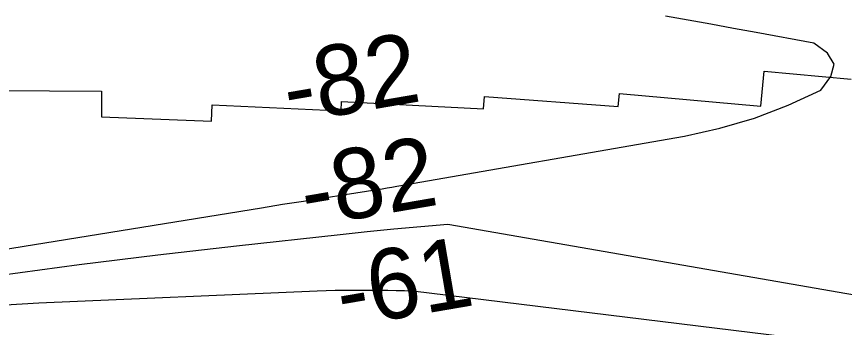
# Model space of a CAD drawing. Extents: x 3297772 to 3335630, y 634068 to 659439.
# Drawn here: x 3328586 to 3329375, y 645819 to 646115 of the extents above; entities that cross this region are included whole.
import ezdxf

# ---------------------------------------------------------------- set-up
doc = ezdxf.new("R2010")
doc.units = 0
for name, color, linetype in [('V-RIVR-RANG', 7, 'Continuous'), ('V-RRAP-RVMT', 7, 'Continuous'), ('V-TOPO-MINR', 7, 'Continuous')]:
    doc.layers.add(name, color=color, linetype=linetype)

msp = doc.modelspace()

# ---------------------------------------------------------------- linework, layer by layer
at = {"layer": 'V-RRAP-RVMT'}
for p, q in [((3329295.15, 646029.78), (3329298.23, 646063.21)), ((3329298.23, 646063.21), (3329381.07, 646055.58)), ((3328551.72, 646044.84), (3328667.46, 646044.29)), ((3328667.46, 646044.29), (3328667.34, 646019.76)), ((3329159.34, 646029.49), (3329160.44, 646041.85)), ((3329160.44, 646041.85), (3329295.15, 646029.78)), ((3328772.1, 646015.58), (3328772.85, 646031.28)), ((3328772.85, 646031.28), (3328895.54, 646025.44)), ((3328895.54, 646025.44), (3328895.98, 646034.21)), ((3328895.98, 646034.21), (3329031, 646027.29)), ((3329031, 646027.29), (3329031.91, 646039)), ((3329031.91, 646039), (3329159.34, 646029.49)), ((3328667.34, 646019.76), (3328772.1, 646015.58))]:
    msp.add_line(p, q, dxfattribs=at)
at = {"layer": 'V-TOPO-MINR'}
for points in [[(3328282.76, 645846.37), (3328819.67, 645933.23), (3328839.6, 645936.44), (3328859.53, 645939.61), (3328879.46, 645942.75), (3328899.4, 645945.86), (3328929.92, 645950.6), (3328934.6, 645951.33), (3328939.28, 645952.09), (3328943.95, 645952.87), (3328948.62, 645953.67), (3329222.65, 646001.42), (3329256.26, 646008.89), (3329289.19, 646018.35), (3329321.11, 646030.79), (3329352.36, 646045.22), (3329361.84, 646058.01), (3329364.96, 646069.86), (3329358.53, 646080.3), (3329345.75, 646089.79), (3329290.87, 646099.99), (3329269.28, 646103.97), (3329247.68, 646107.9), (3329226.06, 646111.75), (3329204.43, 646115.55)], [(3327807.66, 645756.42), (3327881.95, 645765.83), (3327956.15, 645775.88), (3328030.21, 645786.87), (3328104.18, 645798.5), (3328205.44, 645815.09), (3328230.01, 645819.04), (3328254.6, 645822.92), (3328279.2, 645826.67), (3328303.82, 645830.33), (3328496.42, 645858.49), (3328571.14, 645869.02), (3328645.93, 645879.01), (3328720.82, 645888.21), (3328795.78, 645896.88), (3328894.74, 645907.8), (3328920.28, 645910.51), (3328945.83, 645913.07), (3328971.41, 645915.41), (3328997, 645917.6), (3329846.54, 645769.93)], [(3329828.18, 645747.69), (3328963.72, 645853.69), (3328955.79, 645853.98), (3328947.85, 645854.16), (3328939.91, 645854.26), (3328931.97, 645854.31), (3328924.03, 645854.35), (3328916.08, 645854.39), (3328908.14, 645854.42), (3328906.88, 645854.43), (3328898.32, 645854.4), (3328889.75, 645854.29), (3328881.18, 645854.06), (3328872.62, 645853.75), (3328607.8, 645842.29), (3328549.2, 645838.93)]]:
    msp.add_lwpolyline(points, dxfattribs=at)

# ---------------------------------------------------------------- texts
at = {"layer": 'V-RIVR-RANG'}
for s, p in [('-82', (3328845.87, 646013.13)), ('-82', (3328862.5, 645914.53)), ('-61', (3328896.55, 645818.9))]:
    msp.add_text(s, height=67, rotation=9.71494, dxfattribs=at).set_placement(p)

doc.saveas('drawing.dxf')
